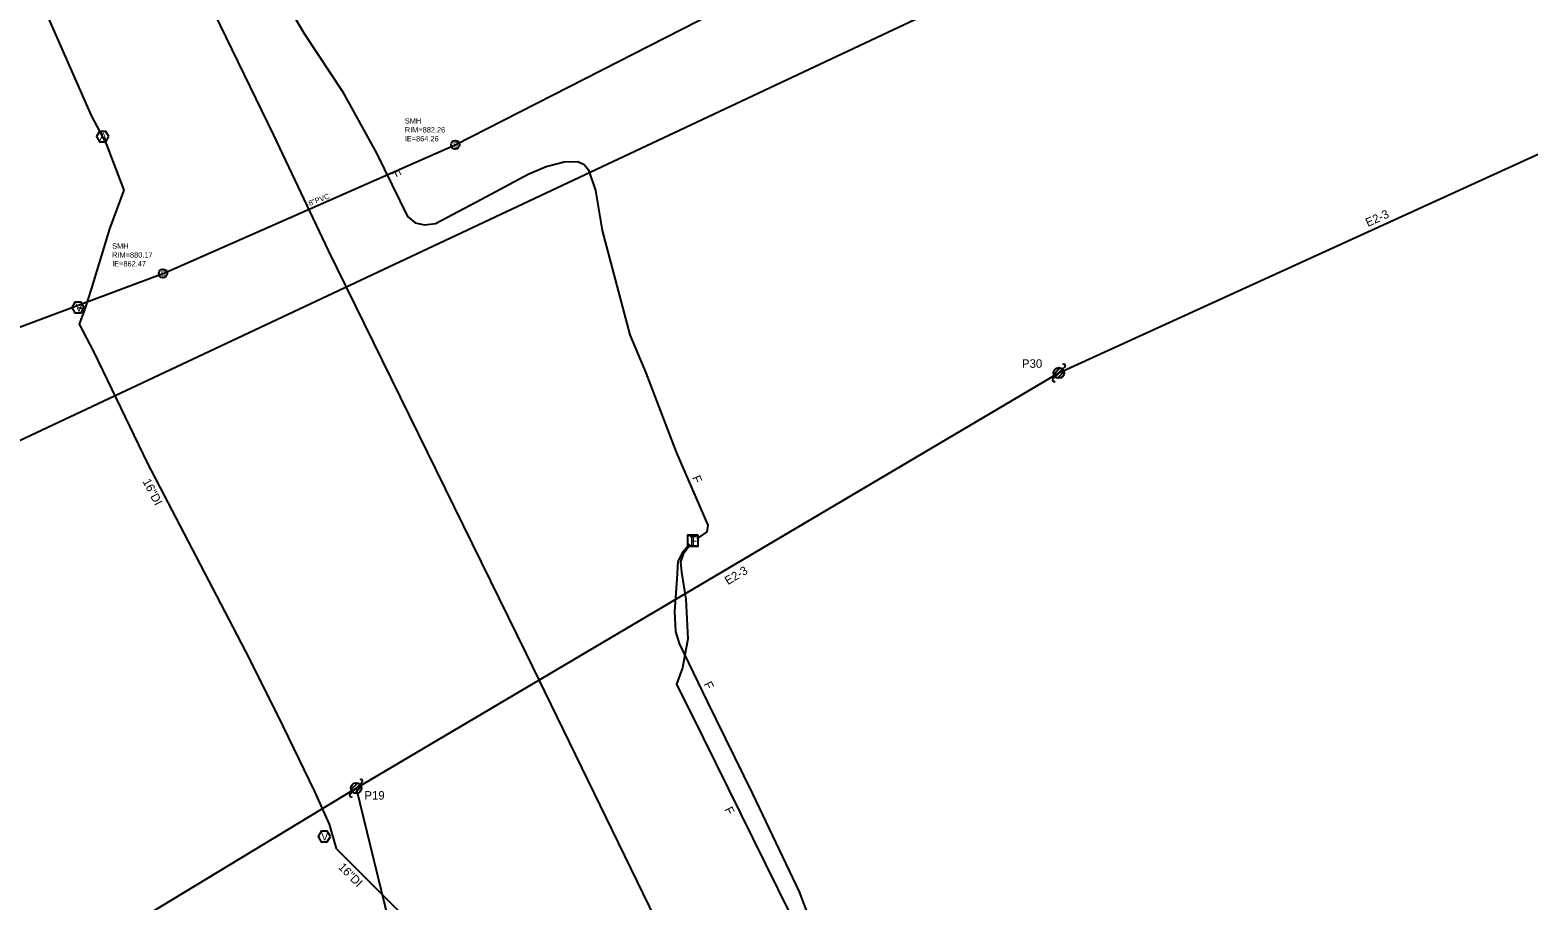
# Model space of a CAD drawing. Extents: x 1614474 to 1865144, y 1098877 to 1212550.
# Drawn here: x 1755283 to 1755985, y 1168985 to 1169393 of the extents above; entities that cross this region are included whole.
import ezdxf

# ---------------------------------------------------------------- set-up
doc = ezdxf.new("R2010")
doc.units = 0
for name, color, linetype in [('BFUSER_FIBERSPAN', 7, 'Continuous'), ('RD_EX_SU_H2O', 7, 'Continuous'), ('RD_EX_SU_Ovhd', 7, 'Continuous'), ('RD_EX_SU_Pole', 7, 'Continuous'), ('RD_EX_SU_Sewer', 7, 'Continuous'), ('RD_EX_SU_Telecom', 7, 'Continuous'), ('RD_EX_SU_TX_H2O', 7, 'Continuous'), ('RD_EX_SU_TX_Pole', 7, 'Continuous'), ('RD_EX_SU_TX_Sewer', 7, 'Continuous'), ('RD_EX_SU_TX_Telecom', 7, 'Continuous'), ('RD_EX_UT_txCode', 7, 'Continuous')]:
    doc.layers.add(name, color=color, linetype=linetype)

msp = doc.modelspace()

# ---------------------------------------------------------------- linework, layer by layer
at = {"layer": 'BFUSER_FIBERSPAN'}
msp.add_lwpolyline([(1758078.94, 1170569.49), (1756437.67, 1169746.37), (1754965.34, 1169053.6)], dxfattribs=at)
at = {"layer": 'RD_EX_SU_H2O'}
for p, q in [((1755308.36, 1169262.32), (1755305.63, 1169262.85)), ((1755337.72, 1169189.96), (1755385.42, 1169098.44))]:
    msp.add_line(p, q, dxfattribs=at)
for points in [[(1755288.34, 1169405.27), (1755311.42, 1169353.16), (1755318.37, 1169339.78), (1755326.68, 1169318.07), (1755319.91, 1169299.91), (1755311.41, 1169271.68), (1755308.51, 1169262.89), (1755308.16, 1169261.52), (1755305.78, 1169255.29), (1755312.48, 1169242.37), (1755337.72, 1169189.96)], [(1755385.42, 1169098.44), (1755401.32, 1169066.46), (1755415.89, 1169036.4), (1755422.95, 1169020.76), (1755426.26, 1169009.34), (1755463.14, 1168972.48), (1755499.82, 1168933.69), (1755512.6, 1168909), (1755538.91, 1168856.4), (1755564.45, 1168803.54), (1755584.77, 1168764.26), (1755602.59, 1168754.78), (1755634.52, 1168695.09), (1755648.65, 1168669.94), (1755682.22, 1168606.15), (1755709.26, 1168554.06), (1755726.87, 1168521.3)]]:
    msp.add_lwpolyline(points, dxfattribs=at)
for points in [[(1755319.66, 1169343.16), (1755318.22, 1169345.66), (1755315.33, 1169345.66), (1755313.89, 1169343.16), (1755315.33, 1169340.66), (1755318.22, 1169340.66)], [(1755308.07, 1169262.99), (1755306.63, 1169265.49), (1755303.74, 1169265.49), (1755302.3, 1169262.99), (1755303.74, 1169260.49), (1755306.63, 1169260.49)], [(1755423.48, 1169014.96), (1755422.04, 1169017.46), (1755419.15, 1169017.46), (1755417.71, 1169014.96), (1755419.15, 1169012.46), (1755422.04, 1169012.46)]]:
    msp.add_lwpolyline(points, close=True, dxfattribs=at)
at = {"layer": 'RD_EX_SU_Ovhd'}
for p, q in [((1755764.94, 1169232.37), (1756036.49, 1169356.49)), ((1755435.58, 1169037.63), (1755764.94, 1169232.37)), ((1755252.17, 1168926.49), (1755435.58, 1169037.63)), ((1755435.58, 1169037.63), (1755499.08, 1168777.54))]:
    msp.add_line(p, q, dxfattribs=at)
at = {"layer": 'RD_EX_SU_Pole'}
for p, q in [((1755762.13, 1169229.54), (1755763.19, 1169230.6)), ((1755762.54, 1169231.72), (1755765.6, 1169234.78)), ((1755763.19, 1169230.6), (1755766.72, 1169234.13)), ((1755764.31, 1169229.95), (1755767.37, 1169233.01)), ((1755766.72, 1169234.13), (1755767.78, 1169235.19)), ((1755433.16, 1169036.98), (1755436.23, 1169040.04)), ((1755437.35, 1169039.39), (1755438.41, 1169040.45)), ((1755432.75, 1169034.8), (1755433.81, 1169035.86)), ((1755433.81, 1169035.86), (1755437.35, 1169039.39)), ((1755434.93, 1169035.21), (1755437.99, 1169038.27))]:
    msp.add_line(p, q, dxfattribs=at)
for centre in [(1755764.95, 1169232.36), (1755435.58, 1169037.63)]:
    msp.add_circle(centre, 2.5, dxfattribs=at)
for centre, start, end in [((1755767.25, 1169235.72), 315, 135), ((1755762.66, 1169229.01), 135, 315), ((1755437.88, 1169040.98), 315, 135), ((1755433.28, 1169034.27), 135, 315)]:
    msp.add_arc(centre, 0.75, start, end, dxfattribs=at)
at = {"layer": 'RD_EX_SU_Sewer'}
msp.add_line((1755345.05, 1169279), (1755482.04, 1169339.36), dxfattribs=at)
for centre in [(1755482.04, 1169339.36), (1755345.02, 1169278.98)]:
    msp.add_circle(centre, 2, dxfattribs=at)
at = {"layer": 'RD_EX_SU_Telecom'}
msp.add_line((1755422.52, 1169289.76), (1755515.3, 1169100.63), dxfattribs=at)
for points in [[(1755393.61, 1169421.54), (1755411.15, 1169391.56), (1755429.12, 1169364.32), (1755445.19, 1169335.47), (1755459.58, 1169305.76), (1755463.26, 1169302.82), (1755467.6, 1169301.79), (1755472.73, 1169302.46), (1755494.34, 1169313.89), (1755516.27, 1169325.65), (1755524.61, 1169329.24), (1755533.14, 1169331.38), (1755539.41, 1169331.5), (1755542.5, 1169330.17), (1755544.46, 1169327.64), (1755547.79, 1169317.89), (1755550.84, 1169299.17), (1755563.81, 1169250.3), (1755571.42, 1169232.38), (1755585.54, 1169195.27), (1755600.38, 1169160.99), (1755599.99, 1169157.88), (1755595.21, 1169154.57)], [(1755369.65, 1169408.53), (1755366.21, 1169406.83), (1755396.87, 1169343.83), (1755422.52, 1169289.76)], [(1755591.88, 1169152.07), (1755588.17, 1169147.67), (1755586.29, 1169143.93), (1755585.93, 1169135.58), (1755584.75, 1169120.41), (1755585.19, 1169111.15), (1755587.03, 1169105.44), (1755600.07, 1169078.33), (1755621.29, 1169034.97), (1755643.16, 1168988.99)], [(1755592.11, 1169151.79), (1755588.89, 1169147.37), (1755587.68, 1169143.77), (1755588.02, 1169138.95), (1755590.16, 1169126.29)], [(1755590.16, 1169126.29), (1755590.98, 1169107.71), (1755588.59, 1169093.98), (1755585.74, 1169086.47), (1755598.29, 1169061.2), (1755650.69, 1168954.78), (1755669.04, 1168919.98), (1755680.52, 1168896.3), (1755696.94, 1168870.9), (1755720.15, 1168844.14), (1755735.51, 1168794.5), (1755736.19, 1168774.57), (1755740.79, 1168758.88), (1755761.5, 1168735.33), (1755775.66, 1168711.24), (1755791.36, 1168667.81), (1755799.39, 1168654.61), (1755819.15, 1168584.91), (1755822.92, 1168576.29), (1755830.76, 1168551.82), (1755839.8, 1168530.61)], [(1755515.3, 1169100.63), (1755575.8, 1168976.27)], [(1755643.16, 1168988.99), (1755650.24, 1168970.42), (1755659.27, 1168949.97), (1755675.7, 1168921.3), (1755696.74, 1168888.73), (1755711.98, 1168863.4), (1755726.14, 1168838.3), (1755741.49, 1168798.28), (1755756.63, 1168758.91), (1755772.29, 1168720.09), (1755790.19, 1168679.27), (1755805.71, 1168638.46), (1755819.76, 1168587.82), (1755820.42, 1168581.52)]]:
    msp.add_lwpolyline(points, dxfattribs=at)
for points in [[(1755595.82, 1169156.21), (1755590.82, 1169156.21), (1755590.82, 1169151.21), (1755595.82, 1169151.21)], [(1755595.89, 1169156.15), (1755590.89, 1169156.15), (1755590.89, 1169151.15), (1755595.89, 1169151.15)]]:
    msp.add_lwpolyline(points, close=True, dxfattribs=at)
at = {"layer": 'RD_EX_SU_TX_Sewer'}
for p, q in [((1755482.04, 1169339.36), (1755795, 1169499.36)), ((1755172.31, 1169214.41), (1755345.02, 1169278.98))]:
    msp.add_line(p, q, dxfattribs=at)

# ---------------------------------------------------------------- texts
at = {"layer": 'RD_EX_SU_H2O'}
for s, p in [('A', (1755315.33, 1169341.29)), ('V', (1755303.97, 1169261.11)), ('V', (1755419.16, 1169013.09))]:
    msp.add_text(s, height=3.75, dxfattribs=at).set_placement(p)
at = {"layer": 'RD_EX_SU_Ovhd'}
for rotation, p in [(24.5651, (1755909.79, 1169300.78)), (30.67498, (1755609.82, 1169132.82))]:
    msp.add_text('E2-3', height=4, rotation=rotation, dxfattribs=at).set_placement(p)
at = {"layer": 'RD_EX_SU_Sewer'}
for p in [(1755481.01, 1169338.18), (1755343.99, 1169277.8)]:
    msp.add_text('S', height=2.5, dxfattribs=at).set_placement(p)
at = {"layer": 'RD_EX_SU_Telecom'}
for s, p in [('T', (1755591.98, 1169151.71)), ('F', (1755592.15, 1169151.65))]:
    msp.add_text(s, height=4, dxfattribs=at).set_placement(p)
at = {"layer": 'RD_EX_SU_TX_H2O'}
for rotation, p in [(297.52921, (1755335.36, 1169181.51)), (315.00994, (1755426.88, 1169000.24))]:
    msp.add_text('16"DI', height=4, rotation=rotation, dxfattribs=at).set_placement(p)
at = {"layer": 'RD_EX_SU_TX_Pole'}
for s, p in [('P30', (1755747.63, 1169234.75)), ('P19', (1755439.43, 1169032.24))]:
    msp.add_text(s, height=4, dxfattribs=at).set_placement(p)
at = {"layer": 'RD_EX_SU_TX_Sewer'}
for s, p in [('SMH', (1755458.4, 1169349.3)), ('RIM=882.26', (1755458.4, 1169345.13)), ('IE=864.26', (1755458.4, 1169340.97)), ('SMH', (1755321.23, 1169290.62)), ('RIM=880.17', (1755321.23, 1169286.46)), ('IE=862.47', (1755321.23, 1169282.29))]:
    msp.add_text(s, height=2.5, dxfattribs=at).set_placement(p)
msp.add_text('8"PVC', height=2.5, rotation=21.12357, dxfattribs=at).set_placement((1755413.85, 1169310.64))
at = {"layer": 'RD_EX_SU_TX_Telecom'}
for rotation, p in [(295.85077, (1755451.87, 1169326.27)), (293.40369, (1755592.93, 1169183.25)), (295.67816, (1755598.37, 1169086.49)), (296.2154, (1755608.1, 1169027.69))]:
    msp.add_text('F', height=4, rotation=rotation, dxfattribs=at).set_placement(p)
at = {"layer": 'RD_EX_UT_txCode'}
for s, p in [('17068', (1755480.18, 1169340.36)), ('SMH', (1755480.75, 1169337.36)), ('17071', (1755343.47, 1169279.98)), ('SMH', (1755343.73, 1169276.98))]:
    msp.add_text(s, height=1, dxfattribs=at).set_placement(p)

doc.saveas('drawing.dxf')
